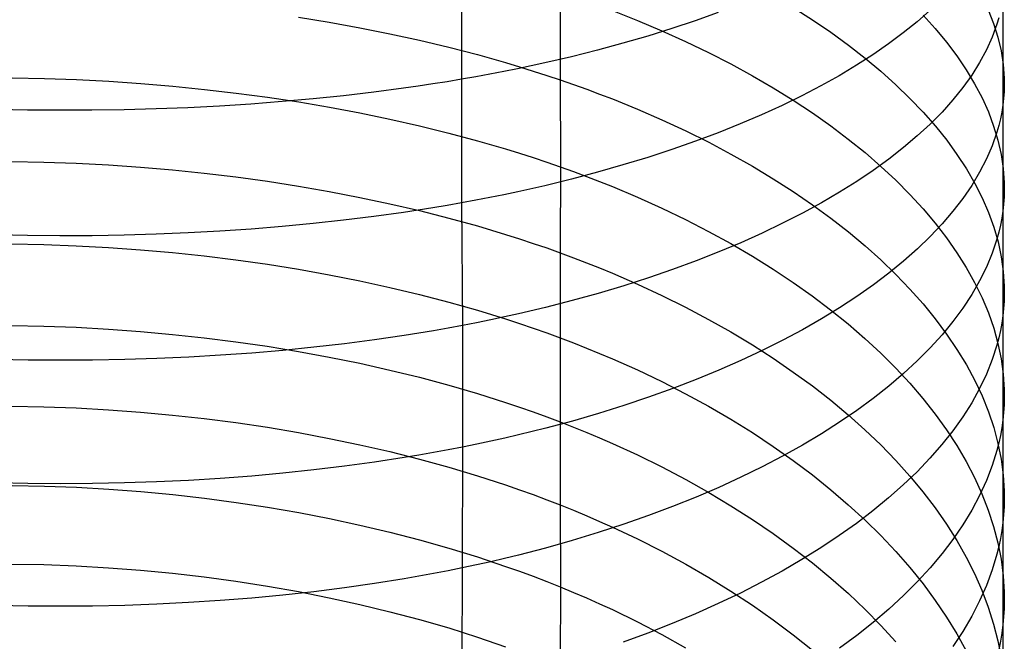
# Model space of a CAD drawing. Extents: x -383 to 1849, y -1185 to -529.
# Tile 314 of 656: x 250 to 265, y -1059 to -1050. Entities that reach past the tile are written whole.
import ezdxf

# ---------------------------------------------------------------- set-up
doc = ezdxf.new("R2010")
doc.units = 0
doc.layers.add('PREDEFINITO', color=7, linetype='CONTINUOUS')

msp = doc.modelspace()

# ---------------------------------------------------------------- linework, layer by layer
at = {"layer": 'PREDEFINITO'}
for p, q in [((257.042, -1048.958, 671.857), (257.041, -1050.853, 671.182)), ((258.545, -1049.491, 643.468), (258.545, -1050.828, 642.788)), ((265.286, -1049.622, 658.219), (265.286, -1051.248, 657.534)), ((259.34, -1049.807, 644.048), (259.722, -1049.958, 644.311)), ((260.949, -1049.837, 668.465), (260.602, -1049.961, 668.79)), ((262.094, -1049.762, 647.138), (262.386, -1049.948, 647.486)), ((264.175, -1049.806, 663.232), (263.979, -1049.978, 663.649)), ((265.065, -1049.797, 654.457), (265.146, -1050.004, 654.893)), ((254.557, -1049.907, 641.34), (255.026, -1049.984, 641.459)), ((255.026, -1049.984, 641.459), (255.49, -1050.069, 641.591)), ((259.722, -1049.958, 644.311), (260.094, -1050.114, 644.585)), ((260.602, -1049.961, 668.79), (260.245, -1050.08, 669.104)), ((262.386, -1049.948, 647.486), (262.666, -1050.138, 647.842)), ((263.979, -1049.978, 663.649), (263.769, -1050.148, 664.059)), ((264.071, -1049.877, 650.829), (264.257, -1050.082, 651.236)), ((265.146, -1050.004, 654.893), (265.211, -1050.211, 655.331)), ((265.224, -1049.917, 658.884), (265.195, -1050.015, 659.105)), ((255.49, -1050.069, 641.591), (255.948, -1050.16, 641.736)), ((255.948, -1050.16, 641.736), (256.4, -1050.259, 641.894)), ((260.245, -1050.08, 669.104), (259.877, -1050.195, 669.408)), ((260.094, -1050.114, 644.585), (260.455, -1050.277, 644.871)), ((262.666, -1050.138, 647.842), (262.933, -1050.332, 648.206)), ((263.769, -1050.148, 664.059), (263.544, -1050.315, 664.464)), ((264.257, -1050.082, 651.236), (264.429, -1050.289, 651.648)), ((265.195, -1050.015, 659.105), (265.124, -1050.211, 659.546)), ((256.4, -1050.259, 641.894), (256.845, -1050.365, 642.065)), ((259.499, -1050.304, 669.699), (259.112, -1050.409, 669.979)), ((259.877, -1050.195, 669.408), (259.499, -1050.304, 669.699)), ((260.455, -1050.277, 644.871), (260.805, -1050.445, 645.168)), ((264.429, -1050.289, 651.648), (264.586, -1050.498, 652.064)), ((265.124, -1050.211, 659.546), (265.037, -1050.405, 659.985)), ((265.211, -1050.211, 655.331), (265.259, -1050.419, 655.771)), ((256.845, -1050.365, 642.065), (257.283, -1050.478, 642.248)), ((259.112, -1050.409, 669.979), (258.715, -1050.509, 670.246)), ((260.805, -1050.445, 645.168), (261.145, -1050.619, 645.475)), ((262.933, -1050.332, 648.206), (263.188, -1050.53, 648.578)), ((263.544, -1050.315, 664.464), (263.307, -1050.479, 664.863)), ((265.037, -1050.405, 659.985), (264.933, -1050.598, 660.421)), ((265.259, -1050.419, 655.771), (265.291, -1050.626, 656.211)), ((257.283, -1050.478, 642.248), (257.712, -1050.599, 642.445)), ((257.712, -1050.599, 642.445), (257.924, -1050.662, 642.548)), ((258.309, -1050.603, 670.501), (257.895, -1050.692, 670.742)), ((258.715, -1050.509, 670.246), (258.309, -1050.603, 670.501)), ((263.307, -1050.479, 664.863), (263.055, -1050.64, 665.255)), ((263.188, -1050.53, 648.578), (263.429, -1050.731, 648.957)), ((264.586, -1050.498, 652.064), (264.729, -1050.708, 652.485)), ((264.933, -1050.598, 660.421), (264.813, -1050.789, 660.854)), ((257.685, -1050.734, 670.857), (257.472, -1050.775, 670.969)), ((257.895, -1050.692, 670.742), (257.685, -1050.734, 670.857)), ((257.924, -1050.662, 642.548), (258.133, -1050.727, 642.655)), ((258.133, -1050.727, 642.655), (258.341, -1050.793, 642.764)), ((261.145, -1050.619, 645.475), (261.473, -1050.798, 645.793)), ((263.055, -1050.64, 665.255), (262.791, -1050.798, 665.639)), ((263.429, -1050.731, 648.957), (263.657, -1050.936, 649.342)), ((264.729, -1050.708, 652.485), (264.857, -1050.921, 652.909)), ((265.291, -1050.626, 656.211), (265.307, -1050.834, 656.652)), ((250.195, -1050.829, 640.174), (250.687, -1050.839, 640.175)), ((250.687, -1050.839, 640.175), (251.178, -1050.857, 640.189)), ((251.178, -1050.857, 640.189), (251.668, -1050.883, 640.215)), ((251.668, -1050.883, 640.215), (252.157, -1050.916, 640.255)), ((256.822, -1050.889, 671.284), (256.602, -1050.924, 671.381)), ((257.041, -1050.853, 671.182), (256.822, -1050.889, 671.284)), ((257.257, -1050.815, 671.078), (257.041, -1050.853, 671.182)), ((257.041, -1050.853, 671.182), (257.042, -1052.735, 670.469)), ((257.472, -1050.775, 670.969), (257.257, -1050.815, 671.078)), ((258.341, -1050.793, 642.764), (258.545, -1050.862, 642.877)), ((258.545, -1050.828, 642.788), (258.546, -1052.152, 642.083)), ((258.545, -1050.862, 642.877), (258.748, -1050.932, 642.993)), ((261.473, -1050.798, 645.793), (261.789, -1050.982, 646.119)), ((262.791, -1050.798, 665.639), (262.514, -1050.952, 666.016)), ((264.813, -1050.789, 660.854), (264.677, -1050.979, 661.284)), ((265.307, -1050.834, 656.652), (265.308, -1050.938, 656.873)), ((252.157, -1050.916, 640.255), (252.644, -1050.957, 640.308)), ((252.644, -1050.957, 640.308), (253.128, -1051.006, 640.374)), ((253.128, -1051.006, 640.374), (253.61, -1051.062, 640.452)), ((253.61, -1051.062, 640.452), (254.087, -1051.126, 640.544)), ((255.703, -1051.05, 671.735), (255.244, -1051.103, 671.891)), ((256.156, -1050.99, 671.566), (255.703, -1051.05, 671.735)), ((256.38, -1050.958, 671.475), (256.156, -1050.99, 671.566)), ((256.602, -1050.924, 671.381), (256.38, -1050.958, 671.475)), ((258.748, -1050.932, 642.993), (258.948, -1051.004, 643.112)), ((258.948, -1051.004, 643.112), (259.145, -1051.077, 643.234)), ((261.789, -1050.982, 646.119), (262.093, -1051.171, 646.455)), ((262.514, -1050.952, 666.016), (262.225, -1051.103, 666.385)), ((263.657, -1050.936, 649.342), (263.872, -1051.143, 649.734)), ((264.677, -1050.979, 661.284), (264.526, -1051.166, 661.71)), ((264.857, -1050.921, 652.909), (264.969, -1051.134, 653.336)), ((265.305, -1051.041, 657.093), (265.297, -1051.145, 657.314)), ((265.308, -1050.938, 656.873), (265.305, -1051.041, 657.093)), ((254.309, -1051.193, 672.158), (253.834, -1051.23, 672.27)), ((254.087, -1051.126, 640.544), (254.561, -1051.198, 640.649)), ((254.779, -1051.151, 672.032), (254.309, -1051.193, 672.158)), ((254.561, -1051.198, 640.649), (255.03, -1051.278, 640.767)), ((255.244, -1051.103, 671.891), (254.779, -1051.151, 672.032)), ((259.145, -1051.077, 643.234), (259.34, -1051.152, 643.36)), ((259.34, -1051.152, 643.36), (259.722, -1051.308, 643.619)), ((262.225, -1051.103, 666.385), (261.924, -1051.25, 666.746)), ((262.093, -1051.171, 646.455), (262.385, -1051.364, 646.8)), ((263.872, -1051.143, 649.734), (264.072, -1051.354, 650.131)), ((264.526, -1051.166, 661.71), (264.36, -1051.351, 662.132)), ((264.969, -1051.134, 653.336), (265.066, -1051.348, 653.766)), ((265.297, -1051.145, 657.314), (265.286, -1051.248, 657.534)), ((250.431, -1051.321, 672.654), (249.939, -1051.312, 672.652)), ((250.922, -1051.325, 672.642), (250.431, -1051.321, 672.654)), ((251.412, -1051.324, 672.616), (250.922, -1051.325, 672.642)), ((251.901, -1051.316, 672.575), (251.412, -1051.324, 672.616)), ((252.389, -1051.303, 672.52), (251.901, -1051.316, 672.575)), ((252.874, -1051.285, 672.451), (252.389, -1051.303, 672.52)), ((253.356, -1051.26, 672.368), (252.874, -1051.285, 672.451)), ((253.834, -1051.23, 672.27), (253.356, -1051.26, 672.368)), ((255.03, -1051.278, 640.767), (255.493, -1051.365, 640.897)), ((259.722, -1051.308, 643.619), (260.094, -1051.47, 643.891)), ((261.924, -1051.25, 666.746), (261.61, -1051.393, 667.098)), ((264.072, -1051.354, 650.131), (264.259, -1051.566, 650.533)), ((264.36, -1051.351, 662.132), (264.179, -1051.534, 662.549)), ((265.066, -1051.348, 653.766), (265.146, -1051.564, 654.198)), ((265.27, -1051.351, 657.754), (265.249, -1051.454, 657.974)), ((265.286, -1051.248, 657.534), (265.27, -1051.351, 657.754)), ((265.286, -1051.248, 657.534), (265.286, -1052.86, 656.814)), ((255.493, -1051.365, 640.897), (255.951, -1051.459, 641.04)), ((255.951, -1051.459, 641.04), (256.402, -1051.561, 641.197)), ((260.094, -1051.47, 643.891), (260.456, -1051.638, 644.173)), ((261.61, -1051.393, 667.098), (261.286, -1051.532, 667.44)), ((262.385, -1051.364, 646.8), (262.665, -1051.562, 647.153)), ((265.249, -1051.454, 657.974), (265.224, -1051.557, 658.193)), ((256.402, -1051.561, 641.197), (256.847, -1051.671, 641.366)), ((260.456, -1051.638, 644.173), (260.806, -1051.812, 644.466)), ((261.286, -1051.532, 667.44), (260.95, -1051.666, 667.772)), ((262.665, -1051.562, 647.153), (262.932, -1051.763, 647.513)), ((264.179, -1051.534, 662.549), (263.983, -1051.715, 662.962)), ((264.259, -1051.566, 650.533), (264.431, -1051.781, 650.941)), ((265.195, -1051.659, 658.413), (265.124, -1051.864, 658.849)), ((265.146, -1051.564, 654.198), (265.211, -1051.779, 654.632)), ((265.224, -1051.557, 658.193), (265.195, -1051.659, 658.413)), ((256.847, -1051.671, 641.366), (257.284, -1051.788, 641.547)), ((257.284, -1051.788, 641.547), (257.713, -1051.913, 641.742)), ((260.603, -1051.796, 668.095), (260.246, -1051.922, 668.407)), ((260.95, -1051.666, 667.772), (260.603, -1051.796, 668.095)), ((260.806, -1051.812, 644.466), (261.145, -1051.992, 644.769)), ((262.932, -1051.763, 647.513), (263.187, -1051.969, 647.881)), ((263.983, -1051.715, 662.962), (263.774, -1051.892, 663.368)), ((264.431, -1051.781, 650.941), (264.588, -1051.998, 651.353)), ((265.211, -1051.779, 654.632), (265.26, -1051.996, 655.068)), ((257.713, -1051.913, 641.742), (257.925, -1051.978, 641.844)), ((260.246, -1051.922, 668.407), (259.878, -1052.042, 668.707)), ((263.774, -1051.892, 663.368), (263.55, -1052.067, 663.769)), ((265.124, -1051.864, 658.849), (265.037, -1052.066, 659.284)), ((250.187, -1052.102, 639.472), (250.679, -1052.112, 639.472)), ((250.679, -1052.112, 639.472), (251.171, -1052.13, 639.485)), ((257.925, -1051.978, 641.844), (258.134, -1052.045, 641.949)), ((258.134, -1052.045, 641.949), (258.341, -1052.114, 642.058)), ((259.878, -1052.042, 668.707), (259.5, -1052.157, 668.997)), ((261.145, -1051.992, 644.769), (261.473, -1052.177, 645.082)), ((263.187, -1051.969, 647.881), (263.428, -1052.178, 648.256)), ((263.55, -1052.067, 663.769), (263.313, -1052.239, 664.164)), ((264.588, -1051.998, 651.353), (264.731, -1052.217, 651.769)), ((265.037, -1052.066, 659.284), (264.933, -1052.268, 659.717)), ((265.26, -1051.996, 655.068), (265.292, -1052.212, 655.504)), ((251.171, -1052.13, 639.485), (251.662, -1052.155, 639.511)), ((251.662, -1052.155, 639.511), (252.151, -1052.189, 639.55)), ((252.151, -1052.189, 639.55), (252.638, -1052.231, 639.602)), ((252.638, -1052.231, 639.602), (253.123, -1052.281, 639.667)), ((258.341, -1052.114, 642.058), (258.545, -1052.184, 642.17)), ((258.546, -1052.152, 642.083), (258.545, -1053.462, 641.352)), ((258.545, -1052.184, 642.17), (258.748, -1052.257, 642.284)), ((258.748, -1052.257, 642.284), (258.947, -1052.331, 642.402)), ((259.5, -1052.157, 668.997), (259.113, -1052.268, 669.274)), ((261.473, -1052.177, 645.082), (261.789, -1052.367, 645.405)), ((263.313, -1052.239, 664.164), (263.062, -1052.407, 664.552)), ((263.428, -1052.178, 648.256), (263.656, -1052.39, 648.638)), ((264.731, -1052.217, 651.769), (264.858, -1052.437, 652.188)), ((265.292, -1052.212, 655.504), (265.307, -1052.428, 655.941)), ((253.123, -1052.281, 639.667), (253.605, -1052.339, 639.744)), ((253.605, -1052.339, 639.744), (254.083, -1052.405, 639.834)), ((254.083, -1052.405, 639.834), (254.557, -1052.479, 639.937)), ((258.716, -1052.372, 669.539), (258.311, -1052.472, 669.792)), ((259.113, -1052.268, 669.274), (258.716, -1052.372, 669.539)), ((258.947, -1052.331, 642.402), (259.145, -1052.407, 642.523)), ((259.145, -1052.407, 642.523), (259.34, -1052.485, 642.647)), ((261.789, -1052.367, 645.405), (262.094, -1052.562, 645.737)), ((263.062, -1052.407, 664.552), (262.798, -1052.572, 664.933)), ((263.656, -1052.39, 648.638), (263.87, -1052.605, 649.026)), ((264.933, -1052.268, 659.717), (264.814, -1052.467, 660.146)), ((254.557, -1052.479, 639.937), (255.026, -1052.56, 640.053)), ((255.026, -1052.56, 640.053), (255.49, -1052.65, 640.181)), ((258.311, -1052.472, 669.792), (257.896, -1052.565, 670.031)), ((259.34, -1052.485, 642.647), (259.722, -1052.646, 642.904)), ((262.094, -1052.562, 645.737), (262.386, -1052.762, 646.077)), ((264.814, -1052.467, 660.146), (264.678, -1052.665, 660.572)), ((264.858, -1052.437, 652.188), (264.97, -1052.659, 652.611)), ((265.308, -1052.536, 656.159), (265.305, -1052.644, 656.378)), ((265.307, -1052.428, 655.941), (265.308, -1052.536, 656.159)), ((255.49, -1052.65, 640.181), (255.949, -1052.747, 640.323)), ((257.259, -1052.695, 670.365), (257.042, -1052.735, 670.469)), ((257.473, -1052.653, 670.257), (257.259, -1052.695, 670.365)), ((257.686, -1052.61, 670.146), (257.473, -1052.653, 670.257)), ((257.896, -1052.565, 670.031), (257.686, -1052.61, 670.146)), ((259.722, -1052.646, 642.904), (260.093, -1052.814, 643.173)), ((262.798, -1052.572, 664.933), (262.522, -1052.734, 665.306)), ((263.87, -1052.605, 649.026), (264.071, -1052.823, 649.419)), ((264.678, -1052.665, 660.572), (264.527, -1052.861, 660.994)), ((264.97, -1052.659, 652.611), (265.067, -1052.881, 653.036)), ((265.305, -1052.644, 656.378), (265.297, -1052.752, 656.596)), ((255.949, -1052.747, 640.323), (256.4, -1052.852, 640.477)), ((256.381, -1052.846, 670.759), (256.157, -1052.879, 670.849)), ((256.603, -1052.81, 670.666), (256.381, -1052.846, 670.759)), ((256.4, -1052.852, 640.477), (256.845, -1052.965, 640.643)), ((256.824, -1052.773, 670.569), (256.603, -1052.81, 670.666)), ((257.042, -1052.735, 670.469), (256.824, -1052.773, 670.569)), ((257.042, -1052.735, 670.469), (257.054, -1054.601, 669.713)), ((260.093, -1052.814, 643.173), (260.454, -1052.987, 643.452)), ((262.522, -1052.734, 665.306), (262.233, -1052.892, 665.671)), ((262.386, -1052.762, 646.077), (262.666, -1052.966, 646.426)), ((264.071, -1052.823, 649.419), (264.257, -1053.044, 649.818)), ((264.527, -1052.861, 660.994), (264.361, -1053.055, 661.413)), ((265.286, -1052.86, 656.814), (265.269, -1052.967, 657.032)), ((265.297, -1052.752, 656.596), (265.286, -1052.86, 656.814)), ((265.286, -1052.86, 656.814), (265.286, -1056.04, 655.282)), ((255.245, -1052.999, 671.172), (254.78, -1053.05, 671.312)), ((255.704, -1052.942, 671.018), (255.245, -1052.999, 671.172)), ((256.157, -1052.879, 670.849), (255.704, -1052.942, 671.018)), ((256.845, -1052.965, 640.643), (257.283, -1053.085, 640.822)), ((260.454, -1052.987, 643.452), (260.804, -1053.167, 643.742)), ((262.233, -1052.892, 665.671), (261.932, -1053.045, 666.028)), ((262.666, -1052.966, 646.426), (262.933, -1053.175, 646.782)), ((265.067, -1052.881, 653.036), (265.148, -1053.105, 653.464)), ((265.269, -1052.967, 657.032), (265.249, -1053.074, 657.25)), ((253.835, -1053.133, 671.549), (253.357, -1053.165, 671.646)), ((254.31, -1053.094, 671.437), (253.835, -1053.133, 671.549)), ((254.78, -1053.05, 671.312), (254.31, -1053.094, 671.437)), ((257.283, -1053.085, 640.822), (257.712, -1053.214, 641.014)), ((261.932, -1053.045, 666.028), (261.619, -1053.195, 666.376)), ((264.361, -1053.055, 661.413), (264.18, -1053.246, 661.826)), ((264.257, -1053.044, 649.818), (264.429, -1053.267, 650.221)), ((265.148, -1053.105, 653.464), (265.213, -1053.329, 653.894)), ((265.249, -1053.074, 657.25), (265.224, -1053.182, 657.467)), ((250.431, -1053.232, 671.931), (249.94, -1053.222, 671.929)), ((250.923, -1053.236, 671.919), (250.431, -1053.232, 671.931)), ((251.413, -1053.234, 671.892), (250.923, -1053.236, 671.919)), ((251.902, -1053.226, 671.852), (251.413, -1053.234, 671.892)), ((252.39, -1053.211, 671.798), (251.902, -1053.226, 671.852)), ((252.875, -1053.191, 671.729), (252.39, -1053.211, 671.798)), ((253.357, -1053.165, 671.646), (252.875, -1053.191, 671.729)), ((257.712, -1053.214, 641.014), (257.924, -1053.281, 641.115)), ((257.924, -1053.281, 641.115), (258.133, -1053.35, 641.219)), ((260.804, -1053.167, 643.742), (261.143, -1053.353, 644.042)), ((261.619, -1053.195, 666.376), (261.295, -1053.34, 666.715)), ((262.933, -1053.175, 646.782), (263.188, -1053.387, 647.145)), ((264.18, -1053.246, 661.826), (263.985, -1053.434, 662.235)), ((264.429, -1053.267, 650.221), (264.587, -1053.492, 650.629)), ((265.195, -1053.288, 657.684), (265.124, -1053.501, 658.117)), ((265.224, -1053.182, 657.467), (265.195, -1053.288, 657.684)), ((250.187, -1053.358, 638.74), (250.679, -1053.368, 638.74)), ((250.679, -1053.368, 638.74), (251.17, -1053.386, 638.753)), ((251.17, -1053.386, 638.753), (251.661, -1053.413, 638.779)), ((251.661, -1053.413, 638.779), (252.15, -1053.447, 638.817)), ((252.15, -1053.447, 638.817), (252.638, -1053.49, 638.868)), ((258.133, -1053.35, 641.219), (258.34, -1053.42, 641.326)), ((258.34, -1053.42, 641.326), (258.545, -1053.493, 641.436)), ((258.545, -1053.462, 641.352), (258.545, -1054.757, 640.594)), ((261.295, -1053.34, 666.715), (260.959, -1053.481, 667.044)), ((261.143, -1053.353, 644.042), (261.471, -1053.545, 644.352)), ((263.188, -1053.387, 647.145), (263.429, -1053.603, 647.516)), ((263.985, -1053.434, 662.235), (263.775, -1053.62, 662.638)), ((265.213, -1053.329, 653.894), (265.261, -1053.554, 654.325)), ((252.638, -1053.49, 638.868), (253.123, -1053.542, 638.931)), ((253.123, -1053.542, 638.931), (253.604, -1053.601, 639.008)), ((253.604, -1053.601, 639.008), (254.083, -1053.669, 639.097)), ((258.545, -1053.493, 641.436), (258.747, -1053.568, 641.549)), ((258.747, -1053.568, 641.549), (258.947, -1053.645, 641.666)), ((260.959, -1053.481, 667.044), (260.613, -1053.617, 667.363)), ((261.471, -1053.545, 644.352), (261.787, -1053.742, 644.672)), ((263.429, -1053.603, 647.516), (263.657, -1053.823, 647.893)), ((264.587, -1053.492, 650.629), (264.729, -1053.719, 651.041)), ((265.124, -1053.501, 658.117), (265.037, -1053.712, 658.548)), ((265.261, -1053.554, 654.325), (265.293, -1053.779, 654.756)), ((254.083, -1053.669, 639.097), (254.557, -1053.744, 639.198)), ((254.557, -1053.744, 639.198), (255.026, -1053.828, 639.312)), ((258.947, -1053.645, 641.666), (259.145, -1053.723, 641.785)), ((259.145, -1053.723, 641.785), (259.34, -1053.803, 641.908)), ((260.256, -1053.748, 667.672), (259.889, -1053.874, 667.969)), ((260.613, -1053.617, 667.363), (260.256, -1053.748, 667.672)), ((261.787, -1053.742, 644.672), (262.091, -1053.944, 645)), ((263.775, -1053.62, 662.638), (263.552, -1053.802, 663.035)), ((264.729, -1053.719, 651.041), (264.857, -1053.948, 651.456)), ((265.037, -1053.712, 658.548), (264.933, -1053.922, 658.976)), ((255.026, -1053.828, 639.312), (255.49, -1053.92, 639.439)), ((259.34, -1053.803, 641.908), (259.722, -1053.969, 642.161)), ((259.889, -1053.874, 667.969), (259.511, -1053.995, 668.256)), ((263.552, -1053.802, 663.035), (263.314, -1053.982, 663.426)), ((263.657, -1053.823, 647.893), (263.871, -1054.046, 648.276)), ((265.293, -1053.779, 654.756), (265.308, -1054.004, 655.189)), ((255.49, -1053.92, 639.439), (255.948, -1054.02, 639.578)), ((255.948, -1054.02, 639.578), (256.4, -1054.128, 639.73)), ((259.511, -1053.995, 668.256), (259.124, -1054.111, 668.53)), ((259.722, -1053.969, 642.161), (260.094, -1054.142, 642.426)), ((262.091, -1053.944, 645), (262.384, -1054.15, 645.337)), ((263.314, -1053.982, 663.426), (263.064, -1054.158, 663.811)), ((263.871, -1054.046, 648.276), (264.072, -1054.271, 648.665)), ((264.933, -1053.922, 658.976), (264.813, -1054.13, 659.401)), ((264.857, -1053.948, 651.456), (264.969, -1054.178, 651.875)), ((265.308, -1054.004, 655.189), (265.309, -1054.116, 655.405)), ((256.4, -1054.128, 639.73), (256.845, -1054.244, 639.894)), ((259.124, -1054.111, 668.53), (258.728, -1054.221, 668.793)), ((260.094, -1054.142, 642.426), (260.455, -1054.321, 642.702)), ((262.384, -1054.15, 645.337), (262.663, -1054.362, 645.682)), ((263.064, -1054.158, 663.811), (262.8, -1054.331, 664.188)), ((264.813, -1054.13, 659.401), (264.677, -1054.337, 659.824)), ((264.969, -1054.178, 651.875), (265.066, -1054.409, 652.296)), ((265.309, -1054.116, 655.405), (265.305, -1054.229, 655.622)), ((256.845, -1054.244, 639.894), (257.283, -1054.368, 640.071)), ((258.322, -1054.325, 669.043), (257.908, -1054.423, 669.28)), ((258.728, -1054.221, 668.793), (258.322, -1054.325, 669.043)), ((260.455, -1054.321, 642.702), (260.805, -1054.507, 642.988)), ((262.8, -1054.331, 664.188), (262.524, -1054.499, 664.558)), ((262.663, -1054.362, 645.682), (262.931, -1054.577, 646.034)), ((264.072, -1054.271, 648.665), (264.258, -1054.5, 649.058)), ((264.677, -1054.337, 659.824), (264.526, -1054.541, 660.242)), ((265.298, -1054.341, 655.838), (265.286, -1054.453, 656.054)), ((265.305, -1054.229, 655.622), (265.298, -1054.341, 655.838)), ((257.283, -1054.368, 640.071), (257.712, -1054.5, 640.26)), ((257.697, -1054.47, 669.393), (257.485, -1054.515, 669.503)), ((257.908, -1054.423, 669.28), (257.697, -1054.47, 669.393)), ((257.712, -1054.5, 640.26), (257.924, -1054.569, 640.359)), ((260.805, -1054.507, 642.988), (261.144, -1054.699, 643.285)), ((262.524, -1054.499, 664.558), (262.235, -1054.664, 664.92)), ((264.258, -1054.5, 649.058), (264.43, -1054.73, 649.457)), ((265.066, -1054.409, 652.296), (265.147, -1054.641, 652.719)), ((265.286, -1054.453, 656.054), (265.27, -1054.565, 656.27)), ((250.186, -1054.6, 637.984), (250.678, -1054.61, 637.984)), ((250.678, -1054.61, 637.984), (251.17, -1054.628, 637.996)), ((251.17, -1054.628, 637.996), (251.661, -1054.655, 638.021)), ((251.661, -1054.655, 638.021), (252.15, -1054.691, 638.058)), ((256.835, -1054.641, 669.813), (256.615, -1054.68, 669.909)), ((257.054, -1054.601, 669.713), (256.835, -1054.641, 669.813)), ((257.27, -1054.559, 669.61), (257.054, -1054.601, 669.713)), ((257.054, -1054.601, 669.713), (257.055, -1056.452, 668.926)), ((257.485, -1054.515, 669.503), (257.27, -1054.559, 669.61)), ((257.924, -1054.569, 640.359), (258.133, -1054.64, 640.461)), ((258.133, -1054.64, 640.461), (258.34, -1054.713, 640.567)), ((262.931, -1054.577, 646.034), (263.185, -1054.797, 646.394)), ((264.526, -1054.541, 660.242), (264.36, -1054.742, 660.656)), ((265.147, -1054.641, 652.719), (265.211, -1054.874, 653.144)), ((265.27, -1054.565, 656.27), (265.249, -1054.676, 656.485)), ((252.15, -1054.691, 638.058), (252.637, -1054.735, 638.109)), ((252.637, -1054.735, 638.109), (253.122, -1054.787, 638.171)), ((253.122, -1054.787, 638.171), (253.604, -1054.848, 638.246)), ((256.169, -1054.752, 670.09), (255.715, -1054.819, 670.257)), ((256.393, -1054.717, 670.001), (256.169, -1054.752, 670.09)), ((256.615, -1054.68, 669.909), (256.393, -1054.717, 670.001)), ((258.34, -1054.713, 640.567), (258.545, -1054.788, 640.675)), ((258.545, -1054.757, 640.594), (258.545, -1056.037, 639.811)), ((258.545, -1054.788, 640.675), (258.747, -1054.865, 640.787)), ((261.144, -1054.699, 643.285), (261.472, -1054.896, 643.591)), ((262.235, -1054.664, 664.92), (261.934, -1054.825, 665.274)), ((263.185, -1054.797, 646.394), (263.426, -1055.021, 646.76)), ((264.36, -1054.742, 660.656), (264.179, -1054.942, 661.066)), ((264.43, -1054.73, 649.457), (264.588, -1054.963, 649.86)), ((265.224, -1054.788, 656.701), (265.195, -1054.899, 656.916)), ((265.249, -1054.676, 656.485), (265.224, -1054.788, 656.701)), ((253.604, -1054.848, 638.246), (254.082, -1054.917, 638.334)), ((254.082, -1054.917, 638.334), (254.556, -1054.995, 638.434)), ((254.791, -1054.932, 670.549), (254.321, -1054.979, 670.674)), ((255.256, -1054.878, 670.41), (254.791, -1054.932, 670.549)), ((255.715, -1054.819, 670.257), (255.256, -1054.878, 670.41)), ((258.747, -1054.865, 640.787), (258.947, -1054.943, 640.902)), ((258.947, -1054.943, 640.902), (259.145, -1055.024, 641.02)), ((261.472, -1054.896, 643.591), (261.788, -1055.099, 643.906)), ((261.934, -1054.825, 665.274), (261.621, -1054.981, 665.619)), ((264.179, -1054.942, 661.066), (263.983, -1055.138, 661.471)), ((265.195, -1054.899, 656.916), (265.124, -1055.12, 657.345)), ((265.211, -1054.874, 653.144), (265.26, -1055.108, 653.571)), ((252.399, -1055.103, 671.031), (251.911, -1055.118, 671.086)), ((252.885, -1055.081, 670.963), (252.399, -1055.103, 671.031)), ((253.367, -1055.054, 670.881), (252.885, -1055.081, 670.963)), ((253.846, -1055.019, 670.784), (253.367, -1055.054, 670.881)), ((254.321, -1054.979, 670.674), (253.846, -1055.019, 670.784)), ((254.556, -1054.995, 638.434), (255.026, -1055.081, 638.546)), ((255.026, -1055.081, 638.546), (255.49, -1055.175, 638.671)), ((259.145, -1055.024, 641.02), (259.34, -1055.107, 641.14)), ((259.34, -1055.107, 641.14), (259.722, -1055.277, 641.39)), ((261.621, -1054.981, 665.619), (261.297, -1055.133, 665.954)), ((261.788, -1055.099, 643.906), (262.092, -1055.308, 644.23)), ((263.426, -1055.021, 646.76), (263.654, -1055.248, 647.133)), ((264.588, -1054.963, 649.86), (264.731, -1055.198, 650.267)), ((265.26, -1055.108, 653.571), (265.292, -1055.341, 653.998)), ((250.439, -1055.126, 671.165), (249.947, -1055.117, 671.163)), ((250.931, -1055.13, 671.152), (250.439, -1055.126, 671.165)), ((251.422, -1055.127, 671.126), (250.931, -1055.13, 671.152)), ((251.911, -1055.118, 671.086), (251.422, -1055.127, 671.126)), ((255.49, -1055.175, 638.671), (255.948, -1055.278, 638.808)), ((261.297, -1055.133, 665.954), (260.962, -1055.28, 666.281)), ((263.654, -1055.248, 647.133), (263.868, -1055.478, 647.512)), ((263.983, -1055.138, 661.471), (263.774, -1055.332, 661.87)), ((264.731, -1055.198, 650.267), (264.858, -1055.435, 650.678)), ((265.124, -1055.12, 657.345), (265.036, -1055.34, 657.771)), ((255.948, -1055.278, 638.808), (256.4, -1055.389, 638.958)), ((256.4, -1055.389, 638.958), (256.845, -1055.508, 639.12)), ((259.722, -1055.277, 641.39), (260.094, -1055.455, 641.651)), ((260.962, -1055.28, 666.281), (260.615, -1055.423, 666.597)), ((262.092, -1055.308, 644.23), (262.385, -1055.521, 644.563)), ((263.774, -1055.332, 661.87), (263.55, -1055.522, 662.264)), ((265.036, -1055.34, 657.771), (264.932, -1055.558, 658.196)), ((265.292, -1055.341, 653.998), (265.307, -1055.574, 654.426)), ((256.845, -1055.508, 639.12), (257.283, -1055.635, 639.294)), ((260.258, -1055.56, 666.903), (259.891, -1055.692, 667.198)), ((260.094, -1055.455, 641.651), (260.455, -1055.639, 641.923)), ((260.615, -1055.423, 666.597), (260.258, -1055.56, 666.903)), ((262.385, -1055.521, 644.563), (262.664, -1055.739, 644.904)), ((263.55, -1055.522, 662.264), (263.312, -1055.71, 662.652)), ((263.868, -1055.478, 647.512), (264.069, -1055.712, 647.897)), ((264.932, -1055.558, 658.196), (264.812, -1055.775, 658.617)), ((264.858, -1055.435, 650.678), (264.97, -1055.673, 651.091)), ((257.283, -1055.635, 639.294), (257.712, -1055.771, 639.48)), ((259.891, -1055.692, 667.198), (259.513, -1055.818, 667.482)), ((260.455, -1055.639, 641.923), (260.805, -1055.83, 642.205)), ((263.312, -1055.71, 662.652), (263.062, -1055.893, 663.032)), ((264.069, -1055.712, 647.897), (264.255, -1055.948, 648.287)), ((264.97, -1055.673, 651.091), (265.067, -1055.913, 651.507)), ((265.308, -1055.691, 654.64), (265.305, -1055.807, 654.854)), ((265.307, -1055.574, 654.426), (265.308, -1055.691, 654.64)), ((250.187, -1055.826, 637.202), (250.679, -1055.836, 637.202)), ((250.679, -1055.836, 637.202), (251.171, -1055.855, 637.214)), ((251.171, -1055.855, 637.214), (251.662, -1055.882, 637.238)), ((257.712, -1055.771, 639.48), (257.924, -1055.842, 639.578)), ((257.924, -1055.842, 639.578), (258.133, -1055.915, 639.679)), ((259.513, -1055.818, 667.482), (259.126, -1055.939, 667.754)), ((260.805, -1055.83, 642.205), (261.145, -1056.028, 642.497)), ((262.664, -1055.739, 644.904), (262.932, -1055.962, 645.252)), ((264.812, -1055.775, 658.617), (264.676, -1055.99, 659.036)), ((265.305, -1055.807, 654.854), (265.297, -1055.924, 655.068)), ((251.662, -1055.882, 637.238), (252.151, -1055.918, 637.275)), ((252.151, -1055.918, 637.275), (252.638, -1055.963, 637.324)), ((252.638, -1055.963, 637.324), (253.123, -1056.017, 637.386)), ((258.133, -1055.915, 639.679), (258.341, -1055.99, 639.783)), ((258.341, -1055.99, 639.783), (258.545, -1056.067, 639.89)), ((259.126, -1055.939, 667.754), (258.73, -1056.054, 668.014)), ((263.062, -1055.893, 663.032), (262.798, -1056.073, 663.406)), ((262.932, -1055.962, 645.252), (263.186, -1056.189, 645.607)), ((264.255, -1055.948, 648.287), (264.428, -1056.187, 648.681)), ((264.676, -1055.99, 659.036), (264.524, -1056.202, 659.451)), ((265.067, -1055.913, 651.507), (265.148, -1056.153, 651.926)), ((265.297, -1055.924, 655.068), (265.286, -1056.04, 655.282)), ((253.123, -1056.017, 637.386), (253.605, -1056.079, 637.46)), ((253.605, -1056.079, 637.46), (254.083, -1056.15, 637.546)), ((254.083, -1056.15, 637.546), (254.557, -1056.23, 637.644)), ((258.73, -1056.054, 668.014), (258.324, -1056.163, 668.262)), ((258.545, -1056.037, 639.811), (258.545, -1057.302, 639.004)), ((258.545, -1056.067, 639.89), (258.748, -1056.146, 640)), ((258.748, -1056.146, 640), (258.948, -1056.227, 640.113)), ((261.145, -1056.028, 642.497), (261.472, -1056.231, 642.799)), ((262.798, -1056.073, 663.406), (262.522, -1056.249, 663.773)), ((265.148, -1056.153, 651.926), (265.212, -1056.394, 652.346)), ((265.269, -1056.156, 655.496), (265.249, -1056.272, 655.709)), ((265.286, -1056.04, 655.282), (265.269, -1056.156, 655.496)), ((265.286, -1056.04, 655.282), (265.286, -1059.158, 653.628)), ((254.557, -1056.23, 637.644), (255.026, -1056.318, 637.755)), ((257.909, -1056.266, 668.497), (257.699, -1056.315, 668.609)), ((258.324, -1056.163, 668.262), (257.909, -1056.266, 668.497)), ((258.948, -1056.227, 640.113), (259.145, -1056.31, 640.229)), ((259.145, -1056.31, 640.229), (259.34, -1056.395, 640.348)), ((261.472, -1056.231, 642.799), (261.789, -1056.44, 643.11)), ((262.522, -1056.249, 663.773), (262.233, -1056.421, 664.132)), ((263.186, -1056.189, 645.607), (263.427, -1056.419, 645.969)), ((264.524, -1056.202, 659.451), (264.358, -1056.412, 659.861)), ((264.428, -1056.187, 648.681), (264.585, -1056.428, 649.08)), ((265.249, -1056.272, 655.709), (265.224, -1056.387, 655.922)), ((255.026, -1056.318, 637.755), (255.49, -1056.415, 637.878)), ((255.49, -1056.415, 637.878), (255.949, -1056.52, 638.013)), ((257.055, -1056.452, 668.926), (256.836, -1056.494, 669.025)), ((257.055, -1056.452, 668.926), (257.053, -1058.289, 668.104)), ((257.272, -1056.408, 668.824), (257.055, -1056.452, 668.926)), ((257.486, -1056.362, 668.718), (257.272, -1056.408, 668.824)), ((257.699, -1056.315, 668.609), (257.486, -1056.362, 668.718)), ((259.34, -1056.395, 640.348), (259.722, -1056.57, 640.595)), ((261.789, -1056.44, 643.11), (262.093, -1056.655, 643.429)), ((262.233, -1056.421, 664.132), (261.932, -1056.589, 664.482)), ((263.427, -1056.419, 645.969), (263.655, -1056.654, 646.338)), ((264.358, -1056.412, 659.861), (264.176, -1056.62, 660.268)), ((264.585, -1056.428, 649.08), (264.728, -1056.671, 649.482)), ((265.224, -1056.387, 655.922), (265.195, -1056.503, 656.134)), ((265.212, -1056.394, 652.346), (265.261, -1056.636, 652.768)), ((256.169, -1056.611, 669.299), (255.716, -1056.68, 669.465)), ((255.949, -1056.52, 638.013), (256.401, -1056.634, 638.161)), ((256.393, -1056.574, 669.211), (256.169, -1056.611, 669.299)), ((256.616, -1056.535, 669.12), (256.393, -1056.574, 669.211)), ((256.836, -1056.494, 669.025), (256.616, -1056.535, 669.12)), ((259.722, -1056.57, 640.595), (260.094, -1056.753, 640.852)), ((261.932, -1056.589, 664.482), (261.619, -1056.752, 664.824)), ((265.195, -1056.503, 656.134), (265.124, -1056.732, 656.559)), ((255.256, -1056.743, 669.616), (254.79, -1056.799, 669.754)), ((255.716, -1056.68, 669.465), (255.256, -1056.743, 669.616)), ((256.401, -1056.634, 638.161), (256.845, -1056.757, 638.32)), ((256.845, -1056.757, 638.32), (257.283, -1056.888, 638.492)), ((260.094, -1056.753, 640.852), (260.456, -1056.943, 641.121)), ((261.619, -1056.752, 664.824), (261.295, -1056.911, 665.157)), ((262.093, -1056.655, 643.429), (262.385, -1056.874, 643.757)), ((263.655, -1056.654, 646.338), (263.87, -1056.892, 646.712)), ((264.176, -1056.62, 660.268), (263.98, -1056.825, 660.669)), ((264.728, -1056.671, 649.482), (264.856, -1056.916, 649.888)), ((265.124, -1056.732, 656.559), (265.036, -1056.961, 656.981)), ((265.261, -1056.636, 652.768), (265.293, -1056.878, 653.191)), ((253.845, -1056.891, 669.987), (253.365, -1056.927, 670.082)), ((254.32, -1056.848, 669.877), (253.845, -1056.891, 669.987)), ((254.79, -1056.799, 669.754), (254.32, -1056.848, 669.877)), ((257.283, -1056.888, 638.492), (257.713, -1057.027, 638.676)), ((261.295, -1056.911, 665.157), (260.959, -1057.065, 665.48)), ((262.385, -1056.874, 643.757), (262.665, -1057.099, 644.093)), ((263.98, -1056.825, 660.669), (263.77, -1057.026, 661.065)), ((263.87, -1056.892, 646.712), (264.07, -1057.133, 647.092)), ((265.293, -1056.878, 653.191), (265.308, -1057.119, 653.614)), ((250.435, -1057.005, 670.364), (249.942, -1056.995, 670.362)), ((250.195, -1057.034, 636.393), (250.687, -1057.044, 636.393)), ((250.927, -1057.009, 670.351), (250.435, -1057.005, 670.364)), ((250.687, -1057.044, 636.393), (251.178, -1057.063, 636.404)), ((251.418, -1057.005, 670.325), (250.927, -1057.009, 670.351)), ((251.908, -1056.996, 670.285), (251.418, -1057.005, 670.325)), ((252.397, -1056.979, 670.232), (251.908, -1056.996, 670.285)), ((252.882, -1056.957, 670.164), (252.397, -1056.979, 670.232)), ((253.365, -1056.927, 670.082), (252.882, -1056.957, 670.164)), ((257.713, -1057.027, 638.676), (257.924, -1057.1, 638.773)), ((260.456, -1056.943, 641.121), (260.806, -1057.14, 641.399)), ((263.77, -1057.026, 661.065), (263.546, -1057.225, 661.456)), ((264.856, -1056.916, 649.888), (264.968, -1057.163, 650.297)), ((265.036, -1056.961, 656.981), (264.933, -1057.187, 657.4)), ((251.178, -1057.063, 636.404), (251.668, -1057.091, 636.429)), ((251.668, -1057.091, 636.429), (252.157, -1057.128, 636.465)), ((252.157, -1057.128, 636.465), (252.644, -1057.174, 636.513)), ((252.644, -1057.174, 636.513), (253.128, -1057.229, 636.574)), ((257.924, -1057.1, 638.773), (258.134, -1057.175, 638.872)), ((258.134, -1057.175, 638.872), (258.341, -1057.252, 638.975)), ((260.959, -1057.065, 665.48), (260.613, -1057.213, 665.794)), ((260.806, -1057.14, 641.399), (261.145, -1057.343, 641.687)), ((262.665, -1057.099, 644.093), (262.932, -1057.328, 644.436)), ((264.07, -1057.133, 647.092), (264.256, -1057.377, 647.477)), ((264.933, -1057.187, 657.4), (264.813, -1057.412, 657.817)), ((264.968, -1057.163, 650.297), (265.065, -1057.41, 650.709)), ((265.308, -1057.119, 653.614), (265.309, -1057.24, 653.826)), ((253.128, -1057.229, 636.574), (253.61, -1057.293, 636.647)), ((253.61, -1057.293, 636.647), (254.087, -1057.366, 636.732)), ((258.341, -1057.252, 638.975), (258.545, -1057.331, 639.08)), ((258.545, -1057.302, 639.004), (258.546, -1058.55, 638.171)), ((258.545, -1057.331, 639.08), (258.748, -1057.412, 639.189)), ((260.256, -1057.356, 666.097), (259.888, -1057.494, 666.39)), ((260.613, -1057.213, 665.794), (260.256, -1057.356, 666.097)), ((261.145, -1057.343, 641.687), (261.473, -1057.552, 641.985)), ((262.932, -1057.328, 644.436), (263.187, -1057.561, 644.787)), ((263.546, -1057.225, 661.456), (263.308, -1057.42, 661.84)), ((265.305, -1057.361, 654.037), (265.298, -1057.482, 654.249)), ((265.309, -1057.24, 653.826), (265.305, -1057.361, 654.037)), ((254.087, -1057.366, 636.732), (254.561, -1057.447, 636.829)), ((254.561, -1057.447, 636.829), (255.03, -1057.538, 636.938)), ((258.748, -1057.412, 639.189), (258.948, -1057.496, 639.301)), ((258.948, -1057.496, 639.301), (259.145, -1057.581, 639.415)), ((259.888, -1057.494, 666.39), (259.511, -1057.626, 666.671)), ((263.308, -1057.42, 661.84), (263.057, -1057.612, 662.218)), ((264.256, -1057.377, 647.477), (264.428, -1057.624, 647.866)), ((264.813, -1057.412, 657.817), (264.677, -1057.635, 658.231)), ((265.065, -1057.41, 650.709), (265.146, -1057.659, 651.123)), ((265.298, -1057.482, 654.249), (265.286, -1057.602, 654.46)), ((255.03, -1057.538, 636.938), (255.493, -1057.637, 637.06)), ((255.493, -1057.637, 637.06), (255.951, -1057.746, 637.193)), ((259.511, -1057.626, 666.671), (259.124, -1057.753, 666.941)), ((259.145, -1057.581, 639.415), (259.34, -1057.668, 639.533)), ((261.473, -1057.552, 641.985), (261.79, -1057.767, 642.291)), ((263.057, -1057.612, 662.218), (262.793, -1057.799, 662.589)), ((263.187, -1057.561, 644.787), (263.428, -1057.799, 645.144)), ((264.428, -1057.624, 647.866), (264.586, -1057.872, 648.26)), ((264.677, -1057.635, 658.231), (264.526, -1057.855, 658.641)), ((265.146, -1057.659, 651.123), (265.211, -1057.908, 651.538)), ((265.286, -1057.602, 654.46), (265.27, -1057.722, 654.672)), ((255.951, -1057.746, 637.193), (256.403, -1057.863, 637.338)), ((259.124, -1057.753, 666.941), (258.727, -1057.873, 667.199)), ((259.34, -1057.668, 639.533), (259.722, -1057.849, 639.776)), ((261.79, -1057.767, 642.291), (262.094, -1057.987, 642.607)), ((262.793, -1057.799, 662.589), (262.516, -1057.983, 662.952)), ((263.428, -1057.799, 645.144), (263.656, -1058.04, 645.507)), ((265.27, -1057.722, 654.672), (265.249, -1057.842, 654.883)), ((256.403, -1057.863, 637.338), (256.847, -1057.988, 637.496)), ((258.727, -1057.873, 667.199), (258.322, -1057.987, 667.445)), ((259.722, -1057.849, 639.776), (260.094, -1058.037, 640.03)), ((264.526, -1057.855, 658.641), (264.36, -1058.073, 659.047)), ((264.586, -1057.872, 648.26), (264.729, -1058.124, 648.658)), ((265.224, -1057.962, 655.093), (265.195, -1058.082, 655.304)), ((265.211, -1057.908, 651.538), (265.259, -1058.158, 651.955)), ((265.249, -1057.842, 654.883), (265.224, -1057.962, 655.093)), ((256.847, -1057.988, 637.496), (257.284, -1058.123, 637.665)), ((257.907, -1058.094, 667.678), (257.697, -1058.145, 667.789)), ((258.322, -1057.987, 667.445), (257.907, -1058.094, 667.678)), ((260.094, -1058.037, 640.03), (260.456, -1058.232, 640.295)), ((262.094, -1057.987, 642.607), (262.386, -1058.213, 642.93)), ((262.516, -1057.983, 662.952), (262.227, -1058.162, 663.308)), ((263.656, -1058.04, 645.507), (263.87, -1058.285, 645.876)), ((264.36, -1058.073, 659.047), (264.179, -1058.289, 659.448)), ((265.195, -1058.082, 655.304), (265.124, -1058.32, 655.724)), ((250.187, -1058.231, 635.57), (250.679, -1058.24, 635.569)), ((250.679, -1058.24, 635.569), (251.171, -1058.26, 635.58)), ((251.171, -1058.26, 635.58), (251.662, -1058.288, 635.603)), ((257.27, -1058.243, 668.002), (257.053, -1058.289, 668.104)), ((257.485, -1058.195, 667.897), (257.27, -1058.243, 668.002)), ((257.284, -1058.123, 637.665), (257.713, -1058.266, 637.847)), ((257.697, -1058.145, 667.789), (257.485, -1058.195, 667.897)), ((260.456, -1058.232, 640.295), (260.806, -1058.434, 640.57)), ((262.227, -1058.162, 663.308), (261.926, -1058.337, 663.656)), ((262.386, -1058.213, 642.93), (262.666, -1058.445, 643.261)), ((264.729, -1058.124, 648.658), (264.856, -1058.376, 649.059)), ((265.259, -1058.158, 651.955), (265.291, -1058.409, 652.373)), ((251.662, -1058.288, 635.603), (252.151, -1058.326, 635.639)), ((252.151, -1058.326, 635.639), (252.638, -1058.372, 635.686)), ((252.638, -1058.372, 635.686), (253.123, -1058.428, 635.745)), ((256.614, -1058.375, 668.296), (256.392, -1058.416, 668.387)), ((256.835, -1058.333, 668.201), (256.614, -1058.375, 668.296)), ((257.053, -1058.289, 668.104), (256.835, -1058.333, 668.201)), ((257.053, -1058.289, 668.104), (257.043, -1060.11, 667.249)), ((257.713, -1058.266, 637.847), (257.925, -1058.341, 637.942)), ((257.925, -1058.341, 637.942), (258.134, -1058.418, 638.04)), ((261.926, -1058.337, 663.656), (261.612, -1058.507, 663.995)), ((263.87, -1058.285, 645.876), (264.071, -1058.534, 646.251)), ((264.179, -1058.289, 659.448), (263.983, -1058.501, 659.845)), ((264.856, -1058.376, 649.059), (264.968, -1058.631, 649.463)), ((265.124, -1058.32, 655.724), (265.036, -1058.557, 656.141)), ((265.291, -1058.409, 652.373), (265.306, -1058.659, 652.791)), ((253.123, -1058.428, 635.745), (253.605, -1058.494, 635.817)), ((253.605, -1058.494, 635.817), (254.083, -1058.568, 635.9)), ((255.715, -1058.528, 668.638), (255.256, -1058.594, 668.789)), ((256.168, -1058.455, 668.474), (255.715, -1058.528, 668.638)), ((256.392, -1058.416, 668.387), (256.168, -1058.455, 668.474)), ((258.134, -1058.418, 638.04), (258.341, -1058.497, 638.141)), ((258.341, -1058.497, 638.141), (258.545, -1058.578, 638.245)), ((258.546, -1058.55, 638.171), (258.545, -1059.782, 637.315)), ((260.806, -1058.434, 640.57), (261.145, -1058.643, 640.854)), ((261.612, -1058.507, 663.995), (261.288, -1058.673, 664.326)), ((262.666, -1058.445, 643.261), (262.934, -1058.68, 643.6)), ((263.983, -1058.501, 659.845), (263.773, -1058.71, 660.237)), ((264.071, -1058.534, 646.251), (264.257, -1058.785, 646.63)), ((265.036, -1058.557, 656.141), (264.932, -1058.792, 656.557)), ((254.32, -1058.704, 669.048), (253.845, -1058.749, 669.157)), ((254.083, -1058.568, 635.9), (254.557, -1058.651, 635.995)), ((254.79, -1058.653, 668.926), (254.32, -1058.704, 669.048)), ((254.557, -1058.651, 635.995), (255.026, -1058.744, 636.102)), ((255.256, -1058.594, 668.789), (254.79, -1058.653, 668.926)), ((258.545, -1058.578, 638.245), (258.748, -1058.662, 638.353)), ((258.748, -1058.662, 638.353), (258.947, -1058.747, 638.463)), ((261.288, -1058.673, 664.326), (260.952, -1058.833, 664.646)), ((261.145, -1058.643, 640.854), (261.473, -1058.859, 641.148)), ((262.934, -1058.68, 643.6), (263.188, -1058.921, 643.945)), ((263.773, -1058.71, 660.237), (263.549, -1058.916, 660.623)), ((264.968, -1058.631, 649.463), (265.065, -1058.887, 649.87)), ((265.306, -1058.659, 652.791), (265.308, -1058.784, 653.001)), ((250.438, -1058.871, 669.533), (249.946, -1058.861, 669.532)), ((251.911, -1058.86, 669.454), (251.421, -1058.87, 669.494)), ((252.399, -1058.843, 669.401), (251.911, -1058.86, 669.454)), ((252.884, -1058.818, 669.333), (252.399, -1058.843, 669.401)), ((253.366, -1058.787, 669.252), (252.884, -1058.818, 669.333)), ((253.845, -1058.749, 669.157), (253.366, -1058.787, 669.252)), ((255.026, -1058.744, 636.102), (255.49, -1058.845, 636.222)), ((255.49, -1058.845, 636.222), (255.949, -1058.956, 636.352)), ((258.947, -1058.747, 638.463), (259.145, -1058.835, 638.576)), ((259.145, -1058.835, 638.576), (259.34, -1058.925, 638.691)), ((260.952, -1058.833, 664.646), (260.605, -1058.988, 664.957)), ((261.473, -1058.859, 641.148), (261.789, -1059.08, 641.451)), ((264.257, -1058.785, 646.63), (264.429, -1059.039, 647.014)), ((264.932, -1058.792, 656.557), (264.812, -1059.025, 656.97)), ((265.308, -1058.784, 653.001), (265.305, -1058.908, 653.21)), ((250.93, -1058.874, 669.52), (250.438, -1058.871, 669.533)), ((251.421, -1058.87, 669.494), (250.93, -1058.874, 669.52)), ((255.949, -1058.956, 636.352), (256.401, -1059.076, 636.495)), ((259.34, -1058.925, 638.691), (259.722, -1059.11, 638.931)), ((260.605, -1058.988, 664.957), (260.248, -1059.137, 665.258)), ((263.188, -1058.921, 643.945), (263.429, -1059.165, 644.298)), ((263.549, -1058.916, 660.623), (263.312, -1059.119, 661.003)), ((265.065, -1058.887, 649.87), (265.146, -1059.144, 650.279)), ((265.305, -1058.908, 653.21), (265.297, -1059.033, 653.419)), ((256.401, -1059.076, 636.495), (256.845, -1059.204, 636.65)), ((259.722, -1059.11, 638.931), (260.093, -1059.303, 639.182)), ((260.248, -1059.137, 665.258), (259.88, -1059.281, 665.549)), ((261.789, -1059.08, 641.451), (262.094, -1059.307, 641.762)), ((263.312, -1059.119, 661.003), (263.061, -1059.317, 661.376)), ((264.429, -1059.039, 647.014), (264.587, -1059.295, 647.403)), ((264.812, -1059.025, 656.97), (264.676, -1059.256, 657.379)), ((265.146, -1059.144, 650.279), (265.211, -1059.401, 650.689)), ((265.286, -1059.158, 653.628), (265.269, -1059.282, 653.837)), ((265.297, -1059.033, 653.419), (265.286, -1059.158, 653.628)), ((265.286, -1059.158, 653.628), (265.286, -1060.691, 652.754)), ((256.845, -1059.204, 636.65), (257.283, -1059.342, 636.817)), ((259.88, -1059.281, 665.549), (259.502, -1059.419, 665.828)), ((260.093, -1059.303, 639.182), (260.454, -1059.504, 639.443)), ((262.094, -1059.307, 641.762), (262.386, -1059.54, 642.082)), ((263.429, -1059.165, 644.298), (263.657, -1059.414, 644.656)), ((264.676, -1059.256, 657.379), (264.524, -1059.485, 657.785)), ((264.587, -1059.295, 647.403), (264.73, -1059.554, 647.795)), ((265.269, -1059.282, 653.837), (265.249, -1059.406, 654.045)), ((257.283, -1059.342, 636.817), (257.712, -1059.489, 636.995)), ((263.061, -1059.317, 661.376), (262.798, -1059.512, 661.743)), ((265.211, -1059.401, 650.689), (265.259, -1059.659, 651.101)), ((265.249, -1059.406, 654.045), (265.224, -1059.53, 654.254))]:
    msp.add_line(p, q, dxfattribs=at)

doc.saveas('drawing.dxf')
